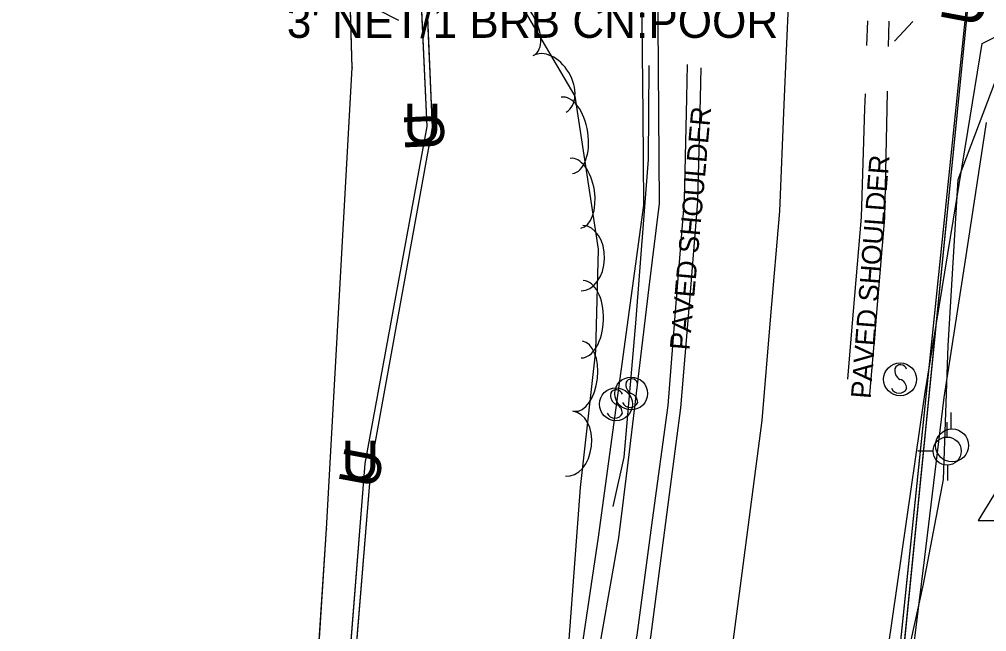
# Model space of a CAD drawing. Extents: x 954793 to 988390, y 1867850 to 1924428.
# Drawn here: x 961228.1 to 961374.7, y 1906795.2 to 1906888 of the extents above; entities that cross this region are included whole.
import ezdxf

# ---------------------------------------------------------------- set-up
doc = ezdxf.new("R2010")
doc.units = 0
for name, color, linetype in [('Default', 7, 'Continuous'), ('S_DITCHLINE', 7, 'Continuous'), ('S_EDGE_PAVEMENT', 7, 'Continuous'), ('S_FENCE_ANNOT', 7, 'Continuous'), ('S_FIBER_OPTIC_CABLE', 7, 'Continuous'), ('S_PAVEMENT_CROWN', 7, 'Continuous'), ('S_PRIMARY_CTL', 7, 'Continuous'), ('S_SHOULDER', 7, 'Continuous'), ('S_SHOULDER_ANNOT', 7, 'Continuous'), ('S_SIGN', 7, 'Continuous'), ('S_STREAM', 7, 'Continuous'), ('S_TREE', 7, 'Continuous'), ('S_UNDERGROUND_CABLE', 7, 'Continuous'), ('S_UTILITY_POLE', 7, 'Continuous'), ('S_UTL_PT_SYM', 7, 'Continuous'), ('S_WATER_UTILITIES', 7, 'Continuous')]:
    doc.layers.add(name, color=color, linetype=linetype)

msp = doc.modelspace()

# ---------------------------------------------------------------- linework, layer by layer
at = {"layer": 'S_DITCHLINE'}
for points in [[(961291.74, 1906679.95), (961296.03, 1906697.99), (961300.33, 1906716.03), (961304.62, 1906734.07), (961308.92, 1906752.11), (961311.42, 1906766.43), (961313.93, 1906780.76), (961316.43, 1906795.08), (961318.94, 1906809.41), (961320.48, 1906822.08), (961322.01, 1906834.76), (961323.55, 1906847.43), (961325.09, 1906860.1), (961325, 1906873.79), (961324.9, 1906887.47), (961324.81, 1906901.15), (961324.72, 1906914.84), (961322.75, 1906933.11), (961320.79, 1906951.39), (961316.17, 1906975.63), (961311.56, 1906999.87), (961306.08, 1907019.42), (961300.61, 1907038.98), (961304.05, 1907043.3)], [(961144.06, 1906914.29), (961158.78, 1906912.4), (961173.51, 1906910.51), (961196.05, 1906912.36), (961218.59, 1906914.21), (961235.45, 1906909.53), (961252.31, 1906904.85), (961268.91, 1906896.38), (961285.52, 1906887.91)], [(961287.91, 1906681.36), (961292.78, 1906699.17), (961297.65, 1906716.99), (961302.52, 1906734.8), (961307.39, 1906752.61), (961309.5, 1906766.84), (961311.61, 1906781.07), (961313.72, 1906795.29), (961315.83, 1906809.52), (961317.56, 1906822.11), (961319.28, 1906834.69), (961321.01, 1906847.28), (961322.74, 1906859.87), (961322.6, 1906873.66), (961322.47, 1906887.46), (961322.33, 1906901.25)], [(961281.36, 1906504.67), (961286.92, 1906523.21), (961292.47, 1906541.76), (961298.03, 1906560.31), (961303.59, 1906578.85), (961308.97, 1906596.26), (961314.35, 1906613.67), (961319.73, 1906631.07), (961325.12, 1906648.48), (961330.22, 1906665.83), (961335.33, 1906683.19), (961340.43, 1906700.54), (961345.54, 1906717.9), (961348.74, 1906734.13), (961351.94, 1906750.37), (961355.14, 1906766.6), (961358.34, 1906782.84), (961361.82, 1906806.99), (961365.31, 1906831.14), (961367.48, 1906844.45), (961369.65, 1906857.75), (961371.81, 1906871.05), (961373.98, 1906884.36), (961378.38, 1906886.56)], [(961282.64, 1906504.52), (961288.51, 1906522.87), (961294.39, 1906541.22), (961300.26, 1906559.57), (961306.13, 1906577.92), (961311.67, 1906595.41), (961317.2, 1906612.89), (961322.74, 1906630.37), (961328.27, 1906647.86), (961333.11, 1906665.38), (961337.96, 1906682.91), (961342.8, 1906700.43), (961347.64, 1906717.96), (961351.32, 1906734.05), (961354.99, 1906750.15), (961358.67, 1906766.25), (961362.35, 1906782.35), (961365.3, 1906806.52), (961368.26, 1906830.68), (961371.46, 1906851.53), (961374.67, 1906872.38)]]:
    msp.add_lwpolyline(points, dxfattribs=at)
at = {"layer": 'S_EDGE_PAVEMENT'}
for points in [[(961356.53, 1906884.07), (961356.65, 1906887.83)], [(961363.47, 1906887.72), (961360.72, 1906884.71)], [(961260.82, 1906549.54), (961266.81, 1906569.92), (961272.8, 1906590.3), (961278.91, 1906611.17), (961285.01, 1906632.04), (961290.97, 1906653.41), (961296.93, 1906674.79), (961302.13, 1906694.47), (961307.33, 1906714.15), (961311.92, 1906734.12), (961316.51, 1906754.09), (961320.15, 1906774.24), (961323.79, 1906794.39), (961326.05, 1906811.77), (961328.31, 1906829.15), (961329.62, 1906844.79), (961330.93, 1906860.42), (961331.31, 1906876.09), (961331.42, 1906880.69)], [(961353.62, 1906833.48), (961354.3, 1906841.44), (961355.72, 1906858.06), (961356.23, 1906874.51), (961356.3, 1906876.74)]]:
    msp.add_lwpolyline(points, dxfattribs=at)
at = {"layer": 'S_FIBER_OPTIC_CABLE'}
for p, q in [((961290.68, 1906871.65), (961288.29, 1906928.98)), ((961281.51, 1906820.94), (961290.68, 1906871.65)), ((961276.99, 1906766.38), (961281.46, 1906820.82)), ((961281.46, 1906820.82), (961281.51, 1906820.94))]:
    msp.add_line(p, q, dxfattribs=at)
msp.add_lwpolyline([(961285.83, 1906512.94), (961239.76, 1906525.04), (961231.67, 1906528.87), (961245.94, 1906585.05), (961263.31, 1906650.29), (961274.95, 1906713.95), (961277.65, 1906742.92), (961276.99, 1906766.38), (961281.46, 1906820.82), (961281.51, 1906820.94), (961290.68, 1906871.65), (961288.29, 1906928.98), (961277.09, 1906978.27), (961271.41, 1906999.5), (961270.57, 1907011.18), (961252, 1907085.72), (961241.69, 1907119.93), (961193.03, 1907298.85), (961178.12, 1907348.06), (961184.61, 1907353.61)], dxfattribs=at)
msp.add_lwpolyline([(961285.83, 1906512.94), (961239.76, 1906525.04), (961231.67, 1906528.87), (961245.94, 1906585.05), (961263.31, 1906650.29), (961274.95, 1906713.95), (961277.65, 1906742.92), (961276.99, 1906766.38), (961281.46, 1906820.82), (961281.51, 1906820.94), (961290.68, 1906871.65), (961288.29, 1906928.98), (961277.09, 1906978.27), (961271.41, 1906999.5), (961270.57, 1907011.18), (961252, 1907085.72), (961241.69, 1907119.93), (961193.03, 1907298.85), (961178.12, 1907348.06), (961184.61, 1907353.61)], dxfattribs=at)
at = {"layer": 'S_PAVEMENT_CROWN'}
msp.add_lwpolyline([(961272.44, 1906545.73), (961278.62, 1906566.39), (961284.8, 1906587.04), (961290.89, 1906608.02), (961296.98, 1906628.99), (961302.92, 1906649.89), (961308.86, 1906670.78), (961314.24, 1906691.33), (961319.62, 1906711.88), (961324.26, 1906732.19), (961328.89, 1906752.5), (961332.44, 1906772.12), (961336, 1906791.75), (961338.33, 1906809.48), (961340.65, 1906827.21), (961341.99, 1906843.07), (961343.32, 1906858.94), (961344.01, 1906875.13), (961344.7, 1906891.33)], dxfattribs=at)
at = {"layer": 'S_PRIMARY_CTL'}
for p, q in [((961383.44, 1906828.57), (961373.41, 1906812.06)), ((961373.41, 1906812.06), (961393.26, 1906812.06))]:
    msp.add_line(p, q, dxfattribs=at)
at = {"layer": 'S_SHOULDER'}
for points in [[(961359.82, 1906883.91), (961359.9, 1906887.75)], [(961275.56, 1906608.18), (961276.64, 1906611.94), (961282.62, 1906632.76), (961288.58, 1906654.15), (961294.53, 1906675.54), (961299.76, 1906695.18), (961305, 1906714.81), (961309.53, 1906734.72), (961314.06, 1906754.62), (961317.88, 1906774.65), (961321.7, 1906794.68), (961324.05, 1906812.09), (961326.4, 1906829.49), (961327.64, 1906845.01), (961328.88, 1906860.53), (961329.23, 1906876.15), (961329.34, 1906881.19)], [(961356.97, 1906831.18), (961357.82, 1906841.16), (961359.25, 1906857.92), (961359.61, 1906874.46), (961359.67, 1906877.14)]]:
    msp.add_lwpolyline(points, dxfattribs=at)
at = {"layer": 'S_SIGN'}
for centre in [(961361.56, 1906833.46), (961320.8, 1906831.31), (961318.49, 1906829.68)]:
    msp.add_circle(centre, 2.49, dxfattribs=at)
for centre, radius, start, end in [((961362.24, 1906834.78), 1.5, 167.1196, 241.9813), ((961361.63, 1906834.72), 0.95, 16.5258, 156.8957), ((961320.87, 1906832.58), 0.95, 16.5258, 156.8957), ((961361.15, 1906832.11), 1.4, 358.6529, 73.7063), ((961318.56, 1906830.94), 0.95, 16.5258, 156.8957), ((961321.49, 1906832.64), 1.5, 167.1196, 241.9813), ((961361.4, 1906832.63), 1.28, 204.641, 335.359), ((961319.17, 1906831), 1.5, 167.1196, 241.9813), ((961320.39, 1906829.97), 1.4, 358.6529, 73.7063), ((961318.07, 1906828.33), 1.4, 358.6529, 73.7063), ((961320.65, 1906830.49), 1.28, 204.641, 335.359), ((961318.33, 1906828.85), 1.28, 204.641, 335.359)]:
    msp.add_arc(centre, radius, start, end, dxfattribs=at)
at = {"layer": 'S_STREAM'}
for points in [[(961335.05, 1906677.93), (961337.91, 1906688.07), (961349.66, 1906732.23), (961365.1, 1906802.39), (961368.14, 1906818.27), (961368.84, 1906838.53), (961370.35, 1906863.76), (961378.65, 1906885.63)], [(961323.47, 1906881.04), (961323.39, 1906866.8), (961321.46, 1906841.99), (961319.7, 1906821.65), (961318.03, 1906814.18)]]:
    msp.add_lwpolyline(points, dxfattribs=at)
at = {"layer": 'S_TREE'}
msp.add_lwpolyline([(961303.91, 1906890.53), (961312.28, 1906876.41), (961315.78, 1906853.2), (961315.38, 1906837.78), (961313.08, 1906817.07), (961311.37, 1906793.99), (961310.07, 1906774), (961307.56, 1906757.78), (961303.02, 1906744.7), (961294.53, 1906732.98), (961283.29, 1906728.72), (961270.71, 1906728.02), (961260.58, 1906729.69), (961254.15, 1906733.69), (961245.99, 1906747.89), (961236, 1906768.66), (961232.03, 1906777.52), (961224.14, 1906795.49)], dxfattribs=at)
for centre, major_axis, ratio in [((961303.4, 1906887.23), (-2.73, 4.6), 0.540699), ((961308.43, 1906878.24), (-2.53, 4.26), 0.685311), ((961311.04, 1906870.44), (-0.87, 5.8), 0.55008), ((961312.36, 1906861.67), (-0.8, 5.29), 0.540699), ((961313.36, 1906851.84), (0.13, 4.95), 0.685311), ((961313.38, 1906842.58), (0.15, 5.87), 0.55008), ((961312.82, 1906833.92), (0.59, 5.31), 0.540699), ((961311.42, 1906823.71), (0.55, 4.92), 0.685311)]:
    msp.add_ellipse(centre, major_axis=major_axis, ratio=ratio, start_param=3.141593, end_param=6.283185, dxfattribs=at)
at = {"layer": 'S_UNDERGROUND_CABLE'}
for p, q in [((961289.88, 1906871.79), (961287.25, 1906929.1)), ((961359.47, 1906772.42), (961371.71, 1906890.76)), ((961360.13, 1906772.32), (961371.94, 1906890.71)), ((961280.48, 1906820.72), (961289.88, 1906871.79)), ((961276.18, 1906766.43), (961280.48, 1906820.72))]:
    msp.add_line(p, q, dxfattribs=at)
for points in [[(961219.85, 1906506.18), (961224.66, 1906512.65), (961229.29, 1906526.62), (961245.18, 1906585.14), (961262.51, 1906650.28), (961274.33, 1906713.58), (961277.08, 1906742.86), (961276.18, 1906766.43), (961280.48, 1906820.72), (961289.88, 1906871.79), (961287.25, 1906929.1), (961276.23, 1906978.14), (961270.69, 1906999.66), (961269.7, 1907011.39), (961250.98, 1907085.77), (961240.81, 1907120.21), (961192.22, 1907298.69), (961177.3, 1907348.84), (961184.15, 1907354.03)], [(961219.85, 1906506.18), (961224.66, 1906512.65), (961229.29, 1906526.62), (961245.18, 1906585.14), (961262.51, 1906650.28), (961274.33, 1906713.58), (961277.08, 1906742.86), (961276.18, 1906766.43), (961280.48, 1906820.72), (961289.88, 1906871.79), (961287.25, 1906929.1), (961276.23, 1906978.14), (961270.69, 1906999.66), (961269.7, 1907011.39), (961250.98, 1907085.77), (961240.81, 1907120.21), (961192.22, 1907298.69), (961177.3, 1907348.84), (961184.15, 1907354.03)], [(961235.98, 1906272.67), (961234.52, 1906289.79), (961237.41, 1906336.16), (961259.1, 1906413.43), (961274.29, 1906465.46), (961286.75, 1906507.83), (961287.95, 1906511.37), (961301.44, 1906556.6), (961319.94, 1906621.93), (961339.42, 1906688.33), (961359.47, 1906772.42), (961371.71, 1906890.76)], [(961235.98, 1906272.67), (961234.52, 1906289.79), (961237.41, 1906336.16), (961259.1, 1906413.43), (961274.29, 1906465.46), (961286.75, 1906507.83), (961287.95, 1906511.37), (961301.44, 1906556.6), (961319.94, 1906621.93), (961339.42, 1906688.33), (961359.47, 1906772.42), (961371.71, 1906890.76)], [(961237.16, 1906272.63), (961234.85, 1906289.95), (961237.93, 1906335.88), (961259.63, 1906413.4), (961275.07, 1906465.07), (961286.84, 1906506.75), (961301.96, 1906556.5), (961320.37, 1906621.87), (961339.85, 1906688.2), (961360.13, 1906772.32), (961371.94, 1906890.71)], [(961237.16, 1906272.63), (961234.85, 1906289.95), (961237.93, 1906335.88), (961259.63, 1906413.4), (961275.07, 1906465.07), (961286.84, 1906506.75), (961301.96, 1906556.5), (961320.37, 1906621.87), (961339.85, 1906688.2), (961360.13, 1906772.32), (961371.94, 1906890.71)]]:
    msp.add_lwpolyline(points, dxfattribs=at)
at = {"layer": 'S_UTILITY_POLE'}
for p, q in [((961369.29, 1906825.96), (961369.29, 1906828.44)), ((961368.69, 1906824.69), (961368.69, 1906826.94)), ((961366.6, 1906822.56), (961364.27, 1906822.56)), ((961368.77, 1906818.14), (961368.77, 1906820.47))]:
    msp.add_line(p, q, dxfattribs=at)
for centre, radius in [((961369.43, 1906823.44), 2.5), ((961368.69, 1906822.58), 2.13)]:
    msp.add_circle(centre, radius, dxfattribs=at)
at = {"layer": 'S_UTL_PT_SYM'}
for points in [[(961278.54, 1906880.67), (961278.49, 1906880.67), (961278.54, 1906880.67), (961278.54, 1906880.62), (961278.54, 1906880.67), (961278.59, 1906880.67), (961278.54, 1906880.67), (961278.54, 1906880.72)], [(961278.54, 1906880.67), (961278.49, 1906880.67), (961278.54, 1906880.67), (961278.54, 1906880.62), (961278.54, 1906880.67), (961278.59, 1906880.67), (961278.54, 1906880.67), (961278.54, 1906880.72)], [(961290.68, 1906871.65), (961290.63, 1906871.65), (961290.68, 1906871.65), (961290.68, 1906871.6), (961290.68, 1906871.65), (961290.73, 1906871.65), (961290.68, 1906871.65), (961290.68, 1906871.7)], [(961290.68, 1906871.65), (961290.63, 1906871.65), (961290.68, 1906871.65), (961290.68, 1906871.6), (961290.68, 1906871.65), (961290.73, 1906871.65), (961290.68, 1906871.65), (961290.68, 1906871.7)], [(961281.46, 1906820.82), (961281.41, 1906820.83), (961281.46, 1906820.82), (961281.44, 1906820.77), (961281.46, 1906820.82), (961281.5, 1906820.8), (961281.46, 1906820.82), (961281.48, 1906820.86)], [(961281.46, 1906820.82), (961281.41, 1906820.83), (961281.46, 1906820.82), (961281.44, 1906820.77), (961281.46, 1906820.82), (961281.5, 1906820.8), (961281.46, 1906820.82), (961281.48, 1906820.86)], [(961281.51, 1906820.94), (961281.46, 1906820.95), (961281.51, 1906820.94), (961281.5, 1906820.89), (961281.51, 1906820.94), (961281.56, 1906820.93), (961281.51, 1906820.94), (961281.52, 1906820.99)], [(961281.51, 1906820.94), (961281.46, 1906820.95), (961281.51, 1906820.94), (961281.5, 1906820.89), (961281.51, 1906820.94), (961281.56, 1906820.93), (961281.51, 1906820.94), (961281.52, 1906820.99)], [(961274.65, 1906810.79), (961274.6, 1906810.79), (961274.65, 1906810.79), (961274.65, 1906810.74), (961274.65, 1906810.79), (961274.7, 1906810.79), (961274.65, 1906810.79), (961274.66, 1906810.84)], [(961274.65, 1906810.79), (961274.6, 1906810.79), (961274.65, 1906810.79), (961274.65, 1906810.74), (961274.65, 1906810.79), (961274.7, 1906810.79), (961274.65, 1906810.79), (961274.66, 1906810.84)]]:
    msp.add_lwpolyline(points, close=True, dxfattribs=at)
for points in [[(961278.54, 1906880.67), (961278.54, 1906880.72), (961278.54, 1906880.67), (961278.49, 1906880.67), (961278.54, 1906880.67), (961278.54, 1906880.62), (961278.54, 1906880.67), (961278.59, 1906880.67)], [(961290.68, 1906871.65), (961290.68, 1906871.7), (961290.68, 1906871.65), (961290.63, 1906871.65), (961290.68, 1906871.65), (961290.68, 1906871.6), (961290.68, 1906871.65), (961290.73, 1906871.65)], [(961281.46, 1906820.82), (961281.46, 1906820.87), (961281.46, 1906820.82), (961281.41, 1906820.82), (961281.46, 1906820.82), (961281.46, 1906820.77), (961281.46, 1906820.82), (961281.51, 1906820.82)], [(961281.51, 1906820.94), (961281.51, 1906820.99), (961281.51, 1906820.94), (961281.46, 1906820.94), (961281.51, 1906820.94), (961281.51, 1906820.89), (961281.51, 1906820.94), (961281.56, 1906820.94)], [(961274.65, 1906810.79), (961274.65, 1906810.84), (961274.65, 1906810.79), (961274.6, 1906810.79), (961274.65, 1906810.79), (961274.65, 1906810.74), (961274.65, 1906810.79), (961274.7, 1906810.79)]]:
    msp.add_lwpolyline(points, dxfattribs=at)
at = {"layer": 'S_WATER_UTILITIES'}
for p, q in [((961278.54, 1906880.67), (961277.46, 1906916.71)), ((961274.65, 1906810.79), (961278.54, 1906880.67)), ((961272.47, 1906777.72), (961274.65, 1906810.79))]:
    msp.add_line(p, q, dxfattribs=at)
msp.add_lwpolyline([(961233.21, 1906581.92), (961239.88, 1906613.32), (961245.65, 1906637.53), (961246.05, 1906642.65), (961243.1, 1906645.82), (961246.26, 1906663.24), (961260.29, 1906722.58), (961260.27, 1906721.68), (961272.47, 1906777.72), (961274.65, 1906810.79), (961278.54, 1906880.67), (961277.46, 1906916.71), (961272.44, 1906998.38), (961266.13, 1907021.45), (961255.35, 1907062.93), (961239.3, 1907122.22), (961178.98, 1907279.14), (961156.47, 1907362.93), (961139.98, 1907424.6), (961123.39, 1907478.88), (961104.6, 1907524.33), (961089.95, 1907561.75), (961070.69, 1907621.77), (961035.76, 1907704.59)], dxfattribs=at)
msp.add_lwpolyline([(961233.21, 1906581.92), (961239.88, 1906613.32), (961245.65, 1906637.53), (961246.05, 1906642.65), (961243.1, 1906645.82), (961246.26, 1906663.24), (961260.29, 1906722.58), (961260.27, 1906721.68), (961272.47, 1906777.72), (961274.65, 1906810.79), (961278.54, 1906880.67), (961277.46, 1906916.71), (961272.44, 1906998.38), (961266.13, 1907021.45), (961255.35, 1907062.93), (961239.3, 1907122.22), (961178.98, 1907279.14), (961156.47, 1907362.93), (961139.98, 1907424.6), (961123.39, 1907478.88), (961104.6, 1907524.33), (961089.95, 1907561.75), (961070.69, 1907621.77), (961035.76, 1907704.59)], dxfattribs=at)

# ---------------------------------------------------------------- texts
at = {"layer": 'Default'}
for rotation, p in [(79.5216, (961373.56, 1906886.73)), (79.3235, (961373.77, 1906886.67)), (360, (961286.25, 1906869.24)), (92.6235, (961292.58, 1906868.28)), (360, (961276.85, 1906818.18)), (79.5723, (961282.32, 1906816.69))]:
    msp.add_text('U', height=6, rotation=rotation, dxfattribs=at).set_placement(p)
at = {"layer": 'S_FENCE_ANNOT'}
msp.add_text("3' NET/1 BRB CN:POOR", height=5, dxfattribs=at).set_placement((961268.62, 1906885.23))
at = {"layer": 'S_SHOULDER_ANNOT'}
for rotation, p in [(84.8592, (961329.63, 1906837.8)), (85.5694, (961357.09, 1906830.45))]:
    msp.add_text('PAVED SHOULDER', height=3.0002, rotation=rotation, dxfattribs=at).set_placement(p)

doc.saveas('drawing.dxf')
